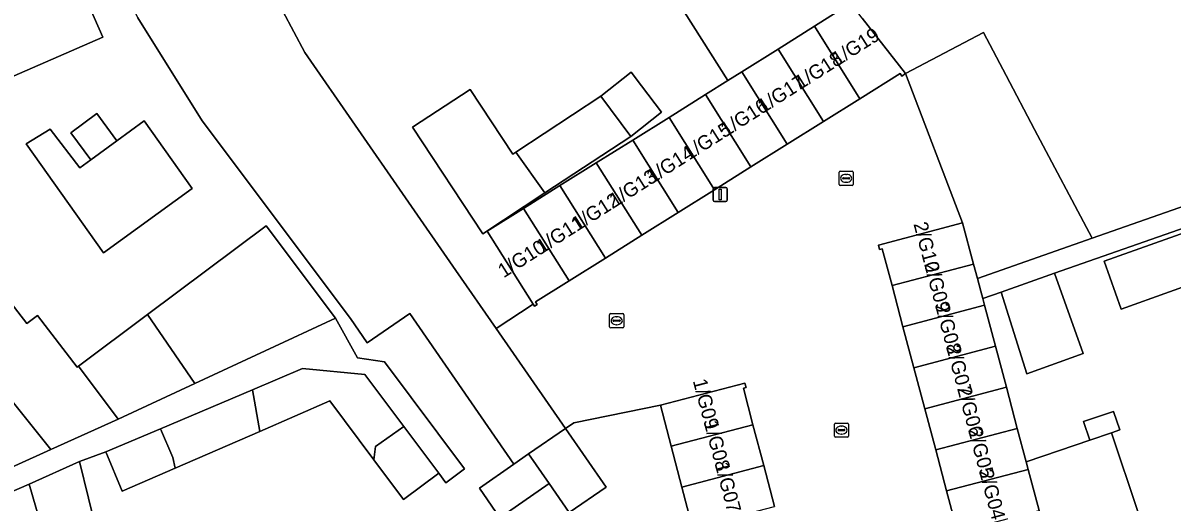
# Model space of a CAD drawing. Extents: x 159053 to 160042, y 380449 to 381423.
# Drawn here: x 159742 to 159823.3, y 381332.9 to 381366.8 of the extents above; entities that cross this region are included whole.
import ezdxf

# ---------------------------------------------------------------- set-up
doc = ezdxf.new("R2010")
doc.units = 0
for name, color, linetype in [('IMGEO_Erf', 7, 'Continuous'), ('IMGEO_Kolk', 7, 'Continuous'), ('IMGEO_Lichtmast', 7, 'Continuous'), ('IMGEO_Muur', 7, 'Continuous'), ('IMGEO_Pand', 7, 'Continuous'), ('IMGEO_Pand_nummerreeks', 7, 'Continuous'), ('IMGEO_Rijbaan_lokaal_open', 7, 'Continuous'), ('IMGEO_Voetpad_open', 7, 'Continuous')]:
    doc.layers.add(name, color=color, linetype=linetype)

msp = doc.modelspace()

# ---------------------------------------------------------------- linework, layer by layer
at = {"layer": 'IMGEO_Erf'}
for points in [[(159789.343, 381331.041), (159788.585, 381333.933), (159787.827, 381336.825), (159787.069, 381339.717), (159780.952, 381338.478), (159780.356, 381338.066), (159783.235, 381333.935), (159780.609, 381332.139), (159779.214, 381334.179), (159775.715, 381331.76), (159774.27, 381333.848), (159776.709, 381335.562), (159769.34, 381346.21), (159766.339, 381344.135), (159765.144, 381345.862), (159754.658, 381359.842), (159750.106, 381367.153), (159748.744, 381369.914), (159746.532, 381374.397), (159744.316, 381373.369), (159746.416, 381368.57), (159747.636, 381365.781), (159739.509, 381362.225)], [(159760.364, 381367.604), (159761.931, 381364.7), (159772.605, 381349.271), (159775.449, 381345.159), (159778.074, 381346.87), (159775.508, 381350.962), (159774.83, 381352.044), (159777.4, 381353.655), (159779.97, 381355.266), (159782.54, 381356.877), (159785.11, 381358.488), (159787.68, 381360.099), (159790.249, 381361.71), (159791.839, 381362.707), (159786.94, 381370.479)], [(159801.332, 381367.128), (159804.415, 381363.192), (159809.917, 381366.111), (159811.525, 381363.062), (159813.538, 381359.245), (159817.603, 381351.537), (159826.568, 381354.688)], [(159734.452, 381355.596), (159742.268, 381345.511), (159743.01, 381346.067), (159745.824, 381342.417), (159745.917, 381342.487), (159750.802, 381346.142), (159759.201, 381352.426), (159764.089, 381345.893), (159765.654, 381343.087), (159767.56, 381342.794), (159773.218, 381335.23), (159771.896, 381334.241), (159771.396, 381334.909), (159768.907, 381333.047), (159766.809, 381335.851), (159763.686, 381340.027), (159758.732, 381337.872), (159752.745, 381335.269), (159749.018, 381333.649), (159747.844, 381336.416), (159745.987, 381335.737), (159747.273, 381330.546)], [(159825.184, 381352.656), (159814.946, 381349.07), (159816.973, 381343.374), (159812.976, 381341.951), (159811.167, 381347.725), (159809.865, 381347.277), (159809.991, 381346.803), (159810.763, 381343.898), (159811.535, 381340.993), (159812.307, 381338.088), (159812.936, 381335.723), (159815.299, 381336.522), (159817.436, 381337.244), (159816.986, 381338.574), (159819.105, 381339.29), (159819.569, 381337.974), (159818.966, 381337.768), (159820.845, 381332.208)], [(159826.498, 381348.965), (159819.654, 381346.528), (159818.448, 381349.917), (159825.292, 381352.353)], [(159743.644, 381329.994), (159742.422, 381334.127), (159740.116, 381333.137), (159738.595, 381332.49)]]:
    msp.add_lwpolyline(points, dxfattribs=at)
for points in [[(159782.869, 381361.598), (159785.014, 381363.288), (159785.73, 381362.339), (159787.15, 381360.459), (159784.975, 381358.745), (159778.894, 381354.746), (159774.503, 381351.859), (159769.547, 381359.396), (159773.617, 381362.072), (159776.628, 381357.494), (159776.858, 381357.645)], [(159747.685, 381350.499), (159742.211, 381358.219), (159743.919, 381359.271), (159746.022, 381356.516), (159746.798, 381357.085), (159745.384, 381359.012), (159747.225, 381360.363), (159748.639, 381358.437), (159750.557, 381359.845), (159753.962, 381355.064)]]:
    msp.add_lwpolyline(points, close=True, dxfattribs=at)
at = {"layer": 'IMGEO_Kolk'}
for p, q in [((159799.707, 381355.357), (159799.707, 381356.209)), ((159799.782, 381356.283), (159800.634, 381356.283)), ((159800.708, 381356.209), (159800.708, 381355.357)), ((159799.966, 381355.777), (159799.966, 381355.789)), ((159800.404, 381355.74), (159800.006, 381355.74)), ((159800.009, 381355.826), (159800.407, 381355.826)), ((159800.218, 381355.503), (159800.193, 381355.503)), ((159800.195, 381356.063), (159800.22, 381356.063)), ((159800.45, 381355.789), (159800.45, 381355.777)), ((159800.634, 381355.283), (159799.782, 381355.283)), ((159783.479, 381345.279), (159783.479, 381346.131)), ((159783.554, 381346.205), (159784.406, 381346.205)), ((159783.738, 381345.699), (159783.738, 381345.711)), ((159784.176, 381345.662), (159783.778, 381345.662)), ((159783.781, 381345.748), (159784.179, 381345.748)), ((159783.967, 381345.985), (159783.992, 381345.985)), ((159784.222, 381345.711), (159784.222, 381345.699)), ((159784.48, 381346.131), (159784.48, 381345.279)), ((159784.406, 381345.205), (159783.554, 381345.205)), ((159783.99, 381345.425), (159783.965, 381345.425)), ((159799.375, 381337.535), (159799.375, 381338.387)), ((159799.45, 381338.461), (159800.302, 381338.461)), ((159800.376, 381338.387), (159800.376, 381337.535)), ((159799.634, 381337.955), (159799.634, 381337.967)), ((159800.072, 381337.918), (159799.674, 381337.918)), ((159799.677, 381338.004), (159800.075, 381338.004)), ((159799.886, 381337.681), (159799.861, 381337.681)), ((159799.863, 381338.241), (159799.888, 381338.241)), ((159800.118, 381337.967), (159800.118, 381337.955)), ((159800.302, 381337.461), (159799.45, 381337.461))]:
    msp.add_line(p, q, dxfattribs=at)
for points in [[(159799.707, 381355.357), (159799.707, 381356.209)], [(159799.782, 381356.283), (159800.634, 381356.283)], [(159800.708, 381356.209), (159800.708, 381355.357)], [(159800.634, 381355.283), (159799.782, 381355.283)], [(159783.479, 381345.279), (159783.479, 381346.131)], [(159783.554, 381346.205), (159784.406, 381346.205)], [(159784.48, 381346.131), (159784.48, 381345.279)], [(159784.406, 381345.205), (159783.554, 381345.205)], [(159799.375, 381337.535), (159799.375, 381338.387)], [(159799.45, 381338.461), (159800.302, 381338.461)], [(159800.376, 381338.387), (159800.376, 381337.535)], [(159800.302, 381337.461), (159799.45, 381337.461)]]:
    msp.add_lwpolyline(points, dxfattribs=at)
for centre, radius, start, end in [((159799.784, 381356.207), 0.0765, 91.55205, 178.44795), ((159799.784, 381356.207), 0.0765, 91.55205, 178.44795), ((159800.632, 381356.207), 0.0765, 1.55205, 88.44795), ((159800.632, 381356.207), 0.0765, 1.55205, 88.44795), ((159800.006, 381355.786), 0.0403, 85.87752, 175.75265), ((159800.003, 381355.776), 0.0366, 178.93798, 274.71019), ((159800.407, 381355.783), 0.043, 264.86636, 352.45326), ((159800.411, 381355.788), 0.0386, 1.73085, 96.63898), ((159799.784, 381355.359), 0.0765, 181.55205, 268.44795), ((159799.784, 381355.359), 0.0765, 181.55205, 268.44795), ((159800.632, 381355.359), 0.0765, 271.55205, 358.44795), ((159800.632, 381355.359), 0.0765, 271.55205, 358.44795), ((159783.556, 381346.129), 0.0765, 91.55205, 178.44795), ((159783.556, 381346.129), 0.0765, 91.55205, 178.44795), ((159783.778, 381345.708), 0.0403, 85.87752, 175.75265), ((159783.775, 381345.698), 0.0366, 178.93798, 274.71019), ((159784.179, 381345.705), 0.043, 264.86636, 352.45326), ((159784.183, 381345.71), 0.0386, 1.73085, 96.63898), ((159784.404, 381346.129), 0.0765, 1.55205, 88.44795), ((159784.404, 381346.129), 0.0765, 1.55205, 88.44795), ((159783.556, 381345.281), 0.0765, 181.55205, 268.44795), ((159783.556, 381345.281), 0.0765, 181.55205, 268.44795), ((159784.404, 381345.281), 0.0765, 271.55205, 358.44795), ((159784.404, 381345.281), 0.0765, 271.55205, 358.44795), ((159799.452, 381338.385), 0.0765, 91.55205, 178.44795), ((159799.452, 381338.385), 0.0765, 91.55205, 178.44795), ((159800.3, 381338.385), 0.0765, 1.55205, 88.44795), ((159800.3, 381338.385), 0.0765, 1.55205, 88.44795), ((159799.452, 381337.537), 0.0765, 181.55205, 268.44795), ((159799.452, 381337.537), 0.0765, 181.55205, 268.44795), ((159799.674, 381337.964), 0.0403, 85.87752, 175.75265), ((159799.671, 381337.954), 0.0366, 178.93798, 274.71019), ((159800.075, 381337.961), 0.043, 264.86636, 352.45326), ((159800.079, 381337.966), 0.0386, 1.73085, 96.63898), ((159800.3, 381337.537), 0.0765, 271.55205, 358.44795), ((159800.3, 381337.537), 0.0765, 271.55205, 358.44795)]:
    msp.add_arc(centre, radius, start, end, dxfattribs=at)
for centre, major_axis, ratio, start_param, end_param in [((159800.194, 381355.783), (-0.387, 0.002), 0.722429, 4.712389, 7.853982), ((159800.219, 381355.783), (-0.39, 0.002), 0.717154, 1.570796, 4.712389), ((159783.966, 381345.705), (-0.387, 0.002), 0.722429, 4.712389, 7.853982), ((159783.991, 381345.705), (-0.39, 0.002), 0.717154, 1.570796, 4.712389), ((159799.862, 381337.961), (-0.387, 0.002), 0.722429, 4.712389, 7.853982), ((159799.887, 381337.961), (-0.39, 0.002), 0.717154, 1.570796, 4.712389)]:
    msp.add_ellipse(centre, major_axis=major_axis, ratio=ratio, start_param=start_param, end_param=end_param, dxfattribs=at)
at = {"layer": 'IMGEO_Lichtmast'}
for p, q in [((159790.797, 381354.244), (159790.797, 381355.044)), ((159790.797, 381355.044), (159790.797, 381354.244)), ((159790.897, 381355.144), (159791.687, 381355.144)), ((159791.687, 381355.144), (159790.897, 381355.144)), ((159791.787, 381355.044), (159791.787, 381354.244)), ((159791.787, 381354.244), (159791.787, 381355.044)), ((159791.687, 381354.144), (159790.897, 381354.144)), ((159790.897, 381354.144), (159791.687, 381354.144))]:
    msp.add_line(p, q, dxfattribs=at)
msp.add_lwpolyline([(159791.217, 381355.019), (159791.367, 381355.019), (159791.367, 381354.269), (159791.217, 381354.269), (159791.217, 381355.019)], dxfattribs=at)
for centre, start, end in [((159790.897, 381355.044), 90, 180), ((159790.897, 381355.044), 90, 180), ((159791.687, 381355.044), 0, 90), ((159791.687, 381355.044), 360, 90), ((159790.897, 381354.244), 180, 270), ((159790.897, 381354.244), 180, 270), ((159791.687, 381354.244), 270, 0), ((159791.687, 381354.244), 270, 0)]:
    msp.add_arc(centre, 0.1, start, end, dxfattribs=at)
at = {"layer": 'IMGEO_Muur'}
for points in [[(159780.952, 381338.478), (159787.069, 381339.717)], [(159780.952, 381338.478), (159780.356, 381338.066)]]:
    msp.add_lwpolyline(points, dxfattribs=at)
at = {"layer": 'IMGEO_Pand'}
for points in [[(159761.931, 381364.7), (159760.364, 381367.604), (159758.198, 381371.616), (159758.322, 381371.683), (159754.293, 381379.108), (159754.069, 381378.986), (159754.454, 381378.315), (159746.532, 381374.397), (159748.744, 381369.914), (159750.106, 381367.153), (159754.658, 381359.842), (159765.144, 381345.862), (159766.339, 381344.135), (159769.34, 381346.21), (159776.709, 381335.562), (159777.75, 381336.294), (159780.356, 381338.066), (159775.449, 381345.159), (159772.605, 381349.271)], [(159735.873, 381370.539), (159739.509, 381362.225), (159747.636, 381365.781), (159746.416, 381368.57), (159744.316, 381373.369), (159744.015, 381374.057)], [(159796.948, 381372.714), (159792.887, 381370.149), (159790.442, 381372.694), (159786.94, 381370.479), (159791.839, 381362.707), (159792.819, 381363.321), (159795.389, 381364.932), (159797.959, 381366.543), (159800.026, 381367.839)], [(159721.361, 381364.269), (159724.308, 381357.197), (159726.634, 381358.215), (159730.639, 381353.219), (159737.435, 381344.74), (159743.966, 381336.592), (159748.713, 381338.736), (159745.917, 381342.487), (159745.824, 381342.417), (159743.01, 381346.067), (159742.268, 381345.511), (159734.452, 381355.596), (159733.192, 381359.461), (159729.54, 381367.803)], [(159801.332, 381367.128), (159800.811, 381367.794), (159800.529, 381368.154), (159800.026, 381367.839), (159797.959, 381366.543), (159801.172, 381361.418), (159804.023, 381363.205), (159804.14, 381363.019), (159804.415, 381363.192)], [(159801.172, 381361.418), (159797.959, 381366.543), (159795.389, 381364.932), (159798.602, 381359.807)], [(159808.444, 381352.625), (159809.219, 381349.708), (159809.491, 381348.686), (159817.603, 381351.537), (159813.538, 381359.245), (159811.525, 381363.062), (159809.917, 381366.111), (159804.415, 381363.192)], [(159798.602, 381359.807), (159795.389, 381364.932), (159792.819, 381363.321), (159796.032, 381358.196)], [(159782.869, 381361.598), (159784.975, 381358.745), (159787.15, 381360.459), (159785.73, 381362.339), (159785.014, 381363.288)], [(159792.819, 381363.321), (159791.839, 381362.707), (159790.249, 381361.71), (159793.462, 381356.585), (159796.032, 381358.196)], [(159776.858, 381357.645), (159776.628, 381357.494), (159773.617, 381362.072), (159769.547, 381359.396), (159774.503, 381351.859), (159778.894, 381354.746)], [(159776.858, 381357.645), (159778.894, 381354.746), (159784.975, 381358.745), (159782.869, 381361.598)], [(159793.462, 381356.585), (159790.249, 381361.71), (159787.68, 381360.099), (159790.892, 381354.974)], [(159746.798, 381357.085), (159748.639, 381358.437), (159747.225, 381360.363), (159745.384, 381359.012)], [(159750.557, 381359.845), (159748.639, 381358.437), (159746.798, 381357.085), (159746.022, 381356.516), (159743.919, 381359.271), (159742.211, 381358.219), (159747.685, 381350.499), (159753.962, 381355.064)], [(159788.323, 381353.363), (159790.892, 381354.974), (159787.68, 381360.099), (159785.11, 381358.488)], [(159788.323, 381353.363), (159785.11, 381358.488), (159782.54, 381356.877), (159785.753, 381351.752)], [(159779.97, 381355.266), (159783.183, 381350.141), (159785.753, 381351.752), (159782.54, 381356.877)], [(159835.111, 381352.556), (159835.757, 381353.379), (159835.016, 381355.455), (159834.008, 381355.676), (159833.97, 381355.777), (159825.184, 381352.656), (159825.292, 381352.353), (159818.448, 381349.917), (159819.654, 381346.528), (159826.498, 381348.965), (159827.218, 381346.942), (159835.994, 381350.073)], [(159777.4, 381353.655), (159780.613, 381348.53), (159783.183, 381350.141), (159779.97, 381355.266)], [(159777.4, 381353.655), (159774.83, 381352.044), (159775.508, 381350.962), (159778.074, 381346.87), (159778.164, 381346.726), (159778.36, 381346.849), (159778.24, 381347.042), (159780.613, 381348.53)], [(159754.151, 381341.267), (159764.089, 381345.893), (159759.201, 381352.426), (159750.802, 381346.142)], [(159808.444, 381352.625), (159802.496, 381351.044), (159802.573, 381350.752), (159802.761, 381350.802), (159803.456, 381348.188), (159809.219, 381349.708)], [(159809.728, 381347.793), (159809.491, 381348.686), (159809.219, 381349.708), (159803.456, 381348.188), (159804.227, 381345.283), (159809.991, 381346.803), (159809.865, 381347.277)], [(159814.946, 381349.07), (159811.167, 381347.725), (159812.976, 381341.951), (159816.973, 381343.374)], [(159804.999, 381342.378), (159810.763, 381343.898), (159809.991, 381346.803), (159804.227, 381345.283)], [(159754.151, 381341.267), (159750.802, 381346.142), (159745.917, 381342.487), (159748.713, 381338.736)], [(159737.435, 381344.74), (159737.266, 381344.606), (159733.444, 381341.589), (159739.117, 381334.402), (159743.966, 381336.592)], [(159804.999, 381342.378), (159805.771, 381339.473), (159811.535, 381340.993), (159810.763, 381343.898)], [(159758.214, 381340.814), (159758.732, 381337.872), (159763.686, 381340.027), (159766.809, 381335.851), (159766.912, 381336.805), (159768.919, 381338.221), (159766.176, 381341.889), (159761.754, 381342.316)], [(159758.214, 381340.814), (159751.717, 381338.058), (159752.58, 381336.023), (159752.745, 381335.269), (159758.732, 381337.872)], [(159793.618, 381338.343), (159792.937, 381340.939), (159793.129, 381340.99), (159793.051, 381341.285), (159787.069, 381339.717), (159787.827, 381336.825)], [(159812.307, 381338.088), (159811.535, 381340.993), (159805.771, 381339.473), (159806.543, 381336.568)], [(159817.436, 381337.244), (159818.966, 381337.768), (159819.569, 381337.974), (159819.105, 381339.29), (159816.986, 381338.574)], [(159788.585, 381333.933), (159794.376, 381335.451), (159793.618, 381338.343), (159787.827, 381336.825)], [(159752.745, 381335.269), (159752.58, 381336.023), (159751.717, 381338.058), (159747.844, 381336.416), (159749.018, 381333.649)], [(159766.809, 381335.851), (159768.907, 381333.047), (159771.396, 381334.909), (159768.919, 381338.221), (159766.912, 381336.805)], [(159780.356, 381338.066), (159777.75, 381336.294), (159779.214, 381334.179), (159780.609, 381332.139), (159783.235, 381333.935)], [(159812.307, 381338.088), (159806.543, 381336.568), (159807.315, 381333.663), (159813.079, 381335.183), (159812.936, 381335.723)], [(159818.966, 381337.768), (159817.436, 381337.244), (159815.299, 381336.522), (159812.936, 381335.723), (159813.079, 381335.183), (159813.851, 381332.278), (159814.445, 381330.044), (159819.967, 381331.911), (159820.845, 381332.208)], [(159776.709, 381335.562), (159774.27, 381333.848), (159775.715, 381331.76), (159779.214, 381334.179), (159777.75, 381336.294)], [(159745.987, 381335.737), (159742.422, 381334.127), (159743.644, 381329.994), (159747.273, 381330.546)], [(159789.343, 381331.041), (159795.134, 381332.559), (159794.376, 381335.451), (159788.585, 381333.933)], [(159808.087, 381330.758), (159813.851, 381332.278), (159813.079, 381335.183), (159807.315, 381333.663)]]:
    msp.add_lwpolyline(points, close=True, dxfattribs=at)
at = {"layer": 'IMGEO_Rijbaan_lokaal_open'}
for points in [[(159805.771, 381339.473), (159804.999, 381342.378), (159804.227, 381345.283), (159803.456, 381348.188), (159802.761, 381350.802), (159802.573, 381350.752), (159802.496, 381351.044), (159808.444, 381352.625), (159804.415, 381363.192), (159804.14, 381363.019), (159804.023, 381363.205), (159801.172, 381361.418), (159798.602, 381359.807), (159796.032, 381358.196), (159793.462, 381356.585), (159790.892, 381354.974), (159788.323, 381353.363), (159785.753, 381351.752), (159783.183, 381350.141), (159780.613, 381348.53), (159778.24, 381347.042), (159778.36, 381346.849), (159778.164, 381346.726), (159778.074, 381346.87), (159775.449, 381345.159), (159780.356, 381338.066), (159780.952, 381338.478), (159787.069, 381339.717), (159793.051, 381341.285), (159793.129, 381340.99), (159792.937, 381340.939), (159793.618, 381338.343), (159794.376, 381335.451), (159795.134, 381332.559)], [(159829.675, 381322.407), (159843.855, 381327.455), (159845.081, 381327.893), (159843.327, 381332.203), (159836.649, 381329.627), (159825.737, 381325.926), (159822.446, 381324.947), (159816.305, 381323.315), (159810.233, 381321.702), (159810.159, 381321.979), (159810.403, 381322.044), (159809.631, 381324.948), (159808.859, 381327.853), (159808.087, 381330.758), (159807.315, 381333.663), (159806.543, 381336.568), (159805.771, 381339.473)]]:
    msp.add_lwpolyline(points, dxfattribs=at)
at = {"layer": 'IMGEO_Voetpad_open'}
for points in [[(159833.97, 381355.777), (159839.546, 381357.749), (159838.364, 381360.031), (159833.942, 381357.699), (159831.613, 381356.471), (159829.669, 381355.776), (159826.568, 381354.688), (159817.603, 381351.537), (159809.491, 381348.686), (159809.728, 381347.793), (159809.865, 381347.277), (159811.167, 381347.725), (159814.946, 381349.07), (159825.184, 381352.656)], [(159751.717, 381338.058), (159758.214, 381340.814), (159761.754, 381342.316), (159766.176, 381341.889), (159768.919, 381338.221), (159771.396, 381334.909), (159771.896, 381334.241), (159773.218, 381335.23), (159767.56, 381342.794), (159765.654, 381343.087), (159764.089, 381345.893), (159754.151, 381341.267), (159748.713, 381338.736), (159743.966, 381336.592), (159739.117, 381334.402), (159740.116, 381333.137), (159742.422, 381334.127), (159745.987, 381335.737), (159747.844, 381336.416)]]:
    msp.add_lwpolyline(points, close=True, dxfattribs=at)

# ---------------------------------------------------------------- texts
at = {"layer": 'IMGEO_Pand_nummerreeks'}
for s, rotation, p in [('1/G19', 32.43514, (159799.599, 381363.709)), ('1/G18', 32.43472, (159796.98, 381362.044)), ('1/G17', 32.43472, (159794.353, 381360.375)), ('1/G16', 32.43514, (159791.729, 381358.708)), ('1/G15', 32.43472, (159789.105, 381357.04)), ('1/G14', 32.43472, (159786.481, 381355.372)), ('1/G13', 32.43472, (159783.856, 381353.704)), ('1/G12', 32.43472, (159781.227, 381352.033)), ('1/G11', 32.43472, (159778.701, 381350.428)), ('2/G10', 284.83897, (159804.962, 381352.556)), ('1/G10', 32.43472, (159775.987, 381348.703)), ('2/G09', 284.8394, (159805.714, 381349.717)), ('2/G08', 284.83897, (159806.493, 381346.778)), ('2/G07', 284.83897, (159807.269, 381343.849)), ('1/G09', 284.76219, (159789.356, 381341.455)), ('2/G06', 284.83897, (159808.046, 381340.916)), ('1/G08', 284.76219, (159790.135, 381338.5)), ('2/G05', 284.8394, (159808.823, 381337.983)), ('1/G07', 284.76219, (159790.911, 381335.555)), ('2/G04', 284.83897, (159809.6, 381335.05))]:
    msp.add_text(s, height=1, rotation=rotation, dxfattribs=at).set_placement(p)

doc.saveas('drawing.dxf')
